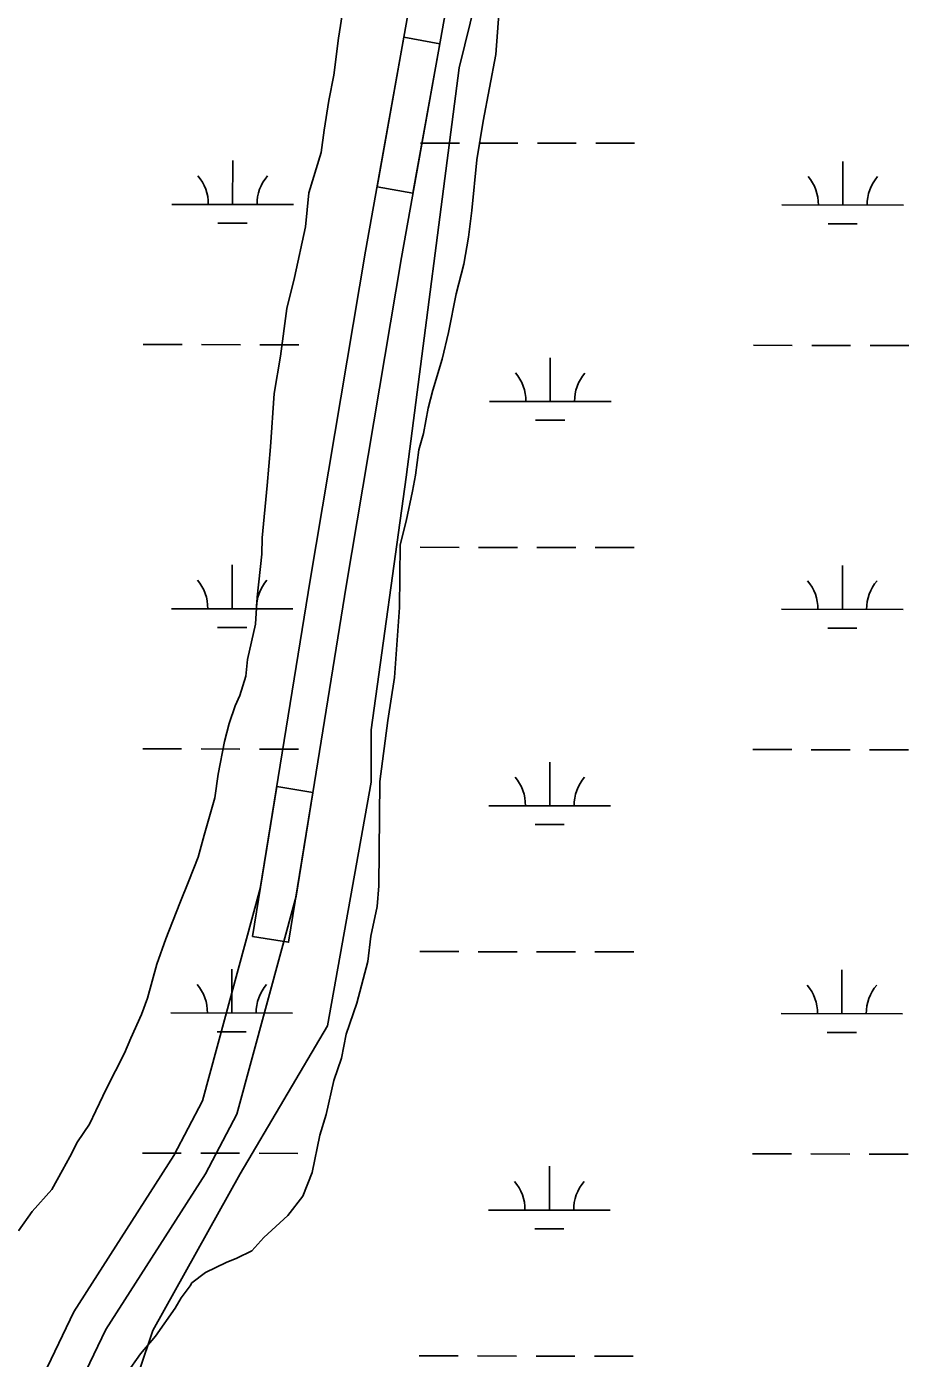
# Model space of a CAD drawing. Extents: x 3148686 to 3186545, y 916144 to 941516.
# Drawn here: x 3168357 to 3169095, y 937583 to 938679 of the extents above; entities that cross this region are included whole.
import ezdxf

# ---------------------------------------------------------------- set-up
doc = ezdxf.new("R2010")
doc.units = 0
for name, color, linetype in [('V-ROAD-CNTR', 7, 'Continuous'), ('V-SITE-VEGE', 7, 'Continuous'), ('V-TOPO-SHOR', 7, 'Continuous'), ('V-WETL-SWMP', 7, 'Continuous')]:
    doc.layers.add(name, color=color, linetype=linetype)

msp = doc.modelspace()

# ---------------------------------------------------------------- linework, layer by layer
at = {"layer": 'V-ROAD-CNTR'}
for points in [[(3168361.2, 937549.5), (3168395.5, 937621), (3168477.7, 937749.6), (3168501.4, 937794.8), (3168548.9, 937969.5), (3168590, 938223.1), (3168635.5, 938493.7), (3168690.1, 938798.7), (3168732.5, 939038.6), (3168752.5, 939120.8), (3168759.8, 939140.4), (3168786.8, 939182.3), (3168822.2, 939197), (3168933.5, 939206), (3169360.8, 939207.9)], [(3168389, 937538), (3168421.8, 937606.4), (3168503.7, 937734.5), (3168529.5, 937783.8), (3168578.3, 937963.2), (3168619.6, 938218.2), (3168665.1, 938488.6), (3168719.6, 938793.4), (3168761.9, 939032.4), (3168781.3, 939112), (3168786.8, 939126.9), (3168806.9, 939158.2), (3168829.3, 939167.5), (3168934.8, 939176), (3169360.8, 939177.9)]]:
    msp.add_lwpolyline(points, dxfattribs=at)
for points in [[(3168645, 938546.7), (3168667, 938669.8), (3168696.5, 938664.5), (3168674.5, 938541.5)], [(3168542.5, 937930), (3168562.5, 938053.3), (3168592.1, 938048.5), (3168572.2, 937925.2)]]:
    msp.add_lwpolyline(points, close=True, dxfattribs=at)
at = {"layer": 'V-SITE-VEGE'}
for p, q in [((3168613.3, 938669.1), (3168617.2, 938693.6)), ((3168609.3, 938638.5), (3168613.3, 938669.1)), ((3168605.4, 938617.7), (3168609.3, 938638.5)), ((3168601.5, 938593.3), (3168605.4, 938617.7)), ((3168598.9, 938574.9), (3168601.5, 938593.3)), ((3168588.8, 938541.9), (3168598.9, 938574.9)), ((3168586.1, 938513.8), (3168588.8, 938541.9)), ((3168577.1, 938472.2), (3168586.1, 938513.8)), ((3168570.7, 938446.5), (3168577.1, 938472.2)), ((3168565.4, 938407.4), (3168570.7, 938446.5)), ((3168560.2, 938376.8), (3168565.4, 938407.4)), ((3168557.3, 938332.7), (3168560.2, 938376.8)), ((3168554.6, 938300.9), (3168557.3, 938332.7)), ((3168550.5, 938258), (3168554.6, 938300.9)), ((3168550.3, 938244.5), (3168550.5, 938258)), ((3168546.3, 938209), (3168550.3, 938244.5)), ((3168544.9, 938187), (3168546.3, 938209)), ((3168538.5, 938157.7), (3168544.9, 938187)), ((3168537.1, 938144.2), (3168538.5, 938157.7)), ((3168532.1, 938128.3), (3168537.1, 938144.2)), ((3168523.3, 938105.1), (3168528.3, 938119.8)), ((3168528.3, 938119.8), (3168532.1, 938128.3)), ((3168519.4, 938090.4), (3168523.3, 938105.1)), ((3168514.3, 938063.5), (3168519.4, 938090.4)), ((3168511.6, 938044), (3168514.3, 938063.5)), ((3168502.7, 938013.4), (3168511.6, 938044)), ((3168497.7, 937995.1), (3168502.7, 938013.4)), ((3168490.1, 937975.6), (3168497.7, 937995.1)), ((3168482.6, 937957.2), (3168490.1, 937975.6)), ((3168471.3, 937927.9), (3168482.6, 937957.2)), ((3168463.7, 937907.2), (3168471.3, 937927.9)), ((3168456.1, 937879.1), (3168463.7, 937907.2)), ((3168451.1, 937865.7), (3168456.1, 937879.1)), ((3168442.3, 937846.1), (3168451.1, 937865.7)), ((3168437.3, 937833.9), (3168442.3, 937846.1)), ((3168422.3, 937804.7), (3168437.3, 937833.9)), ((3168413.5, 937786.4), (3168422.3, 937804.7)), ((3168408.5, 937775.4), (3168413.5, 937786.4)), ((3168398.6, 937760.8), (3168408.5, 937775.4)), ((3168392.3, 937748.6), (3168398.6, 937760.8)), ((3168386.1, 937737.6), (3168392.3, 937748.6)), ((3168377.4, 937721.8), (3168386.1, 937737.6)), ((3168361.3, 937703.6), (3168377.4, 937721.8)), ((3168350.1, 937687.7), (3168361.3, 937703.6))]:
    msp.add_line(p, q, dxfattribs=at)
for points in [[(3168703.6, 938427), (3168710, 938458.8), (3168716.4, 938483.2), (3168720.3, 938505.2), (3168723, 938527.3), (3168727, 938568.9), (3168732.2, 938600.7), (3168742.6, 938655.7), (3168745.4, 938692.5)], [(3168439.1, 937570.6), (3168450.3, 937586.4), (3168462.7, 937601), (3168478.9, 937624.1), (3168483.9, 937632.6), (3168491.3, 937642.4), (3168492.6, 937644.8), (3168503.7, 937653.3), (3168520.9, 937661.7), (3168529.5, 937665.3), (3168541.8, 937671.3), (3168551.7, 937682.2), (3168571.5, 937700.4), (3168583.9, 937716.2), (3168591.5, 937735.8), (3168597.9, 937766.3), (3168603, 937783.4), (3168609.4, 937811.5), (3168615.7, 937829.9), (3168619.5, 937849.4), (3168628.4, 937875.1), (3168637.3, 937909.3), (3168639.9, 937930.1), (3168645.1, 937954.6), (3168646.5, 937971.7), (3168647.3, 938057.5), (3168653.9, 938107.6), (3168659.2, 938143.1), (3168663.4, 938200.7), (3168663.9, 938252.1), (3168669, 938271.7), (3168674.1, 938296.2), (3168676.7, 938309.6), (3168679.4, 938330.4), (3168683.2, 938343.9), (3168687.1, 938364.6), (3168690.9, 938379.3), (3168698.5, 938405), (3168703.6, 938427)]]:
    msp.add_lwpolyline(points, dxfattribs=at)
at = {"layer": 'V-TOPO-SHOR'}
msp.add_lwpolyline([(3169988.7, 939130.7), (3169064.1, 939131.6), (3168906.4, 939124.6), (3168863.4, 939103.2), (3168806, 939074.6), (3168798.8, 938995.7), (3168712.4, 938644.7), (3168669, 938307.8), (3168640.2, 938100), (3168640.1, 938057), (3168604.1, 937856.4), (3168532.3, 937734.6), (3168460.5, 937605.7), (3168438.9, 937541.2)], dxfattribs=at)
at = {"layer": 'V-WETL-SWMP'}
for p, q in [((3168680.8, 938582.8), (3168712.8, 938582.8)), ((3168728.8, 938582.8), (3168760.8, 938582.8)), ((3168776.8, 938582.7), (3168808.8, 938582.7)), ((3168824.8, 938582.7), (3168856.8, 938582.7)), ((3168526.1, 938532.3), (3168526.2, 938568.3)), ((3169028, 938531.7), (3169028.1, 938567.7)), ((3168476.1, 938532.3), (3168576.1, 938532.2)), ((3168978, 938531.8), (3169078, 938531.7)), ((3168514.1, 938516.8), (3168538.1, 938516.8)), ((3169016, 938516.3), (3169040, 938516.3)), ((3168452.6, 938416.9), (3168484.6, 938416.9)), ((3168500.6, 938416.9), (3168532.6, 938416.8)), ((3168548.6, 938416.8), (3168580.6, 938416.8)), ((3168954.5, 938416.4), (3168986.5, 938416.3)), ((3169002.5, 938416.3), (3169034.5, 938416.3)), ((3169050.5, 938416.3), (3169082.5, 938416.2)), ((3168787.4, 938370.1), (3168787.4, 938406.1)), ((3168737.4, 938370.2), (3168837.4, 938370.1)), ((3168775.4, 938354.7), (3168799.4, 938354.7)), ((3168680.4, 938250.2), (3168712.4, 938250.1)), ((3168728.4, 938250.1), (3168760.4, 938250.1)), ((3168776.4, 938250.1), (3168808.4, 938250)), ((3168824.4, 938250), (3168856.4, 938250)), ((3168525.8, 938199.6), (3168525.8, 938235.6)), ((3169027.7, 938199.1), (3169027.7, 938235.1)), ((3168475.8, 938199.6), (3168575.8, 938199.5)), ((3168977.7, 938199.1), (3169077.7, 938199)), ((3168513.7, 938184.2), (3168537.7, 938184.1)), ((3169015.7, 938183.6), (3169039.7, 938183.6)), ((3168452.2, 938084.2), (3168484.2, 938084.2)), ((3168500.2, 938084.2), (3168532.2, 938084.1)), ((3168548.2, 938084.1), (3168580.2, 938084.1)), ((3168954.1, 938083.7), (3168986.1, 938083.7)), ((3169002.1, 938083.6), (3169034.1, 938083.6)), ((3169050.1, 938083.6), (3169082.1, 938083.6)), ((3168787, 938037.4), (3168787.1, 938073.4)), ((3168737, 938037.5), (3168837, 938037.4)), ((3168775, 938022), (3168799, 938022)), ((3168680.1, 937917.5), (3168712.1, 937917.5)), ((3168728.1, 937917.4), (3168760.1, 937917.4)), ((3168776.1, 937917.4), (3168808.1, 937917.4)), ((3168824.1, 937917.3), (3168856.1, 937917.3)), ((3168525.4, 937866.9), (3168525.5, 937902.9)), ((3169027.3, 937866.4), (3169027.4, 937902.4)), ((3168475.4, 937867), (3168575.4, 937866.9)), ((3168977.3, 937866.4), (3169077.3, 937866.3)), ((3168513.4, 937851.5), (3168537.4, 937851.5)), ((3169015.3, 937851), (3169039.3, 937850.9)), ((3168451.9, 937751.6), (3168483.9, 937751.5)), ((3168499.9, 937751.5), (3168531.9, 937751.5)), ((3168547.9, 937751.5), (3168579.9, 937751.4)), ((3168953.8, 937751), (3168985.8, 937751)), ((3169001.8, 937751), (3169033.8, 937750.9)), ((3169049.8, 937750.9), (3169081.8, 937750.9)), ((3168786.7, 937704.8), (3168786.7, 937740.8)), ((3168736.7, 937704.8), (3168836.7, 937704.7)), ((3168774.7, 937689.4), (3168798.7, 937689.3)), ((3168679.7, 937584.8), (3168711.7, 937584.8)), ((3168727.7, 937584.8), (3168759.7, 937584.7)), ((3168775.7, 937584.7), (3168807.7, 937584.7)), ((3168823.7, 937584.7), (3168855.7, 937584.6))]:
    msp.add_line(p, q, dxfattribs=at)
for centre, start, end in [((3168470.9, 938532.8), 359.1678, 40.7115), ((3168581.4, 938532.7), 139.1678, 180.7115), ((3168972.8, 938532.3), 359.1678, 40.7115), ((3169083.3, 938532.1), 139.1678, 180.7115), ((3168732.1, 938370.7), 359.1678, 40.7115), ((3168842.6, 938370.5), 139.1678, 180.7115), ((3168470.5, 938200.1), 359.1678, 40.7115), ((3168581, 938200), 139.1678, 180.7115), ((3168972.4, 938199.6), 359.1678, 40.7115), ((3169082.9, 938199.5), 139.1678, 180.7115), ((3168731.8, 938038), 359.1678, 40.7115), ((3168842.3, 938037.9), 139.1678, 180.7115), ((3168470.2, 937867.4), 359.1678, 40.7115), ((3168580.7, 937867.3), 139.1678, 180.7115), ((3168972.1, 937866.9), 359.1678, 40.7115), ((3169082.6, 937866.8), 139.1678, 180.7115), ((3168731.4, 937705.3), 359.1678, 40.7115), ((3168841.9, 937705.2), 139.1678, 180.7115)]:
    msp.add_arc(centre, 35.2, start, end, dxfattribs=at)

doc.saveas('drawing.dxf')
